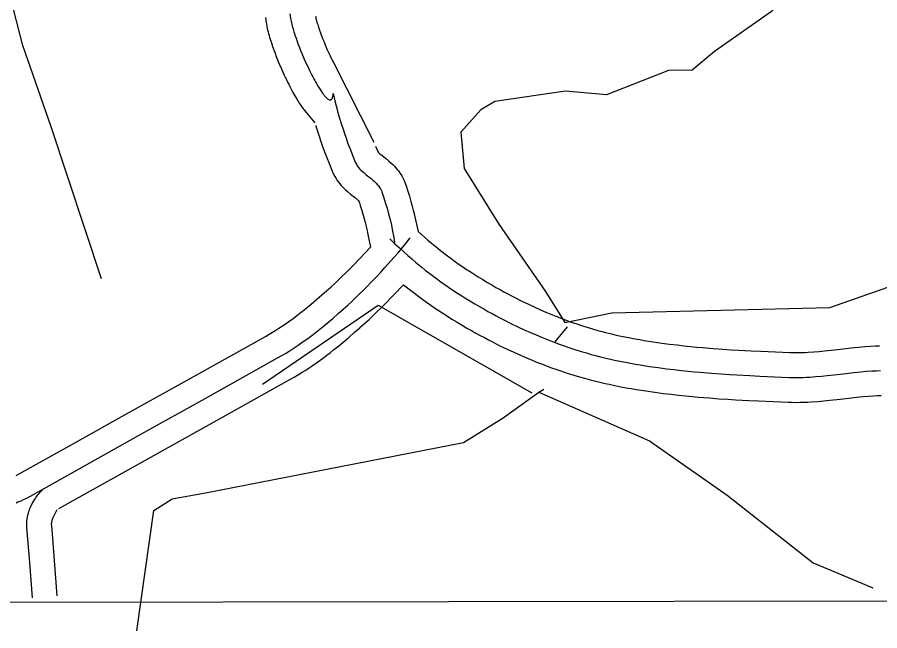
# Model space of a CAD drawing. Extents: x 3313442 to 3351311, y 721974 to 747360.
# Drawn here: x 3328479 to 3328999, y 727350 to 727720 of the extents above; entities that cross this region are included whole.
import ezdxf

# ---------------------------------------------------------------- set-up
doc = ezdxf.new("R2010")
doc.units = 0
for name, color, linetype in [('V-GRID-FRAM', 7, 'Continuous'), ('V-ROAD-CNTR', 7, 'Continuous'), ('V-TOPO-SHOR', 7, 'Continuous')]:
    doc.layers.add(name, color=color, linetype=linetype)

msp = doc.modelspace()

# ---------------------------------------------------------------- linework, layer by layer
at = {"layer": 'V-GRID-FRAM'}
msp.add_lwpolyline([(3317558.4, 745536.29), (3349036.99, 745582.07), (3349071.38, 727396.82), (3317576.91, 727351.01), (3317558.4, 745536.29)], dxfattribs=at)
at = {"layer": 'V-ROAD-CNTR'}
for points in [[(3328643.23, 727722.28), (3328643.64, 727719.47), (3328643.78, 727718.64), (3328643.95, 727717.78), (3328644.14, 727716.9), (3328644.35, 727716.01), (3328644.58, 727715.09), (3328644.82, 727714.17), (3328645.08, 727713.23), (3328645.36, 727712.29), (3328645.65, 727711.35), (3328645.94, 727710.4), (3328646.25, 727709.45), (3328646.9, 727707.53), (3328647.58, 727705.63), (3328648.27, 727703.76), (3328648.98, 727701.93), (3328649.69, 727700.13), (3328650.41, 727698.39), (3328651.85, 727695.01), (3328653.26, 727691.88), (3328653.93, 727690.44), (3328654.59, 727689.06), (3328655.23, 727687.74), (3328655.85, 727686.49), (3328656.46, 727685.3), (3328657.05, 727684.17), (3328657.61, 727683.1), (3328658.16, 727682.1), (3328658.69, 727681.15), (3328659.19, 727680.25), (3328659.68, 727679.41), (3328660.15, 727678.63), (3328660.6, 727677.89), (3328661.03, 727677.2), (3328661.44, 727676.56), (3328661.83, 727675.96), (3328662.21, 727675.4), (3328662.57, 727674.89), (3328662.91, 727674.41), (3328663.24, 727673.97), (3328663.55, 727673.57), (3328663.85, 727673.19), (3328664.13, 727672.85), (3328664.66, 727672.24), (3328665.14, 727671.74), (3328665.57, 727671.33), (3328665.96, 727671.01), (3328666.31, 727670.76), (3328666.63, 727670.57), (3328666.91, 727670.44), (3328667.16, 727670.36), (3328667.38, 727670.31), (3328667.59, 727670.3), (3328667.77, 727670.32), (3328667.93, 727670.36), (3328668.07, 727670.42), (3328668.2, 727670.5), (3328668.42, 727670.7), (3328668.6, 727670.93), (3328668.74, 727671.18), (3328668.85, 727671.43), (3328668.94, 727671.68), (3328669.01, 727671.92), (3328669.12, 727672.39), (3328669.18, 727672.78), (3328669.22, 727673.1), (3328669.27, 727673.61), (3328669.3, 727674.18)], [(3328628.39, 727720.09), (3328628.83, 727717.12), (3328629.02, 727715.95), (3328629.25, 727714.78), (3328629.5, 727713.62), (3328629.77, 727712.48), (3328630.05, 727711.35), (3328630.35, 727710.22), (3328630.66, 727709.11), (3328630.98, 727708.01), (3328631.32, 727706.91), (3328631.66, 727705.82), (3328632.02, 727704.72), (3328632.73, 727702.61), (3328633.48, 727700.51), (3328634.24, 727698.46), (3328635.01, 727696.46), (3328635.78, 727694.51), (3328636.57, 727692.59), (3328638.11, 727688.99), (3328639.62, 727685.64), (3328640.36, 727684.04), (3328641.08, 727682.54), (3328641.77, 727681.11), (3328642.46, 727679.75), (3328643.12, 727678.44), (3328643.77, 727677.2), (3328644.4, 727676.01), (3328645.01, 727674.88), (3328645.61, 727673.81), (3328646.18, 727672.79), (3328646.75, 727671.82), (3328647.3, 727670.89), (3328647.83, 727670.02), (3328648.35, 727669.19), (3328648.86, 727668.39), (3328649.36, 727667.63), (3328649.84, 727666.91), (3328650.33, 727666.22), (3328650.8, 727665.57), (3328651.26, 727664.94), (3328651.72, 727664.34), (3328652.18, 727663.76), (3328658.22, 727656.43)], [(3328658.65, 727720.79), (3328658.77, 727720.19), (3328658.93, 727719.53), (3328659.1, 727718.84), (3328659.29, 727718.11), (3328659.51, 727717.35), (3328659.73, 727716.58), (3328659.98, 727715.78), (3328660.23, 727714.97), (3328660.49, 727714.17), (3328661.07, 727712.45), (3328661.67, 727710.76), (3328662.3, 727709.06), (3328662.95, 727707.39), (3328663.6, 727705.76), (3328664.24, 727704.19), (3328665.59, 727701.04), (3328666.9, 727698.13), (3328667.5, 727696.83), (3328668.1, 727695.57), (3328668.69, 727694.37), (3328669.25, 727693.23), (3328693.96, 727644.72)], [(3328669.3, 727674.18), (3328669.89, 727671.52), (3328670.48, 727669.03), (3328671.06, 727666.71), (3328671.63, 727664.55), (3328672.19, 727662.52), (3328673.29, 727658.74), (3328674.31, 727655.44), (3328675.25, 727652.57), (3328676.1, 727650.07), (3328676.86, 727647.89), (3328678.24, 727644.08), (3328679.31, 727641.24), (3328680.97, 727636.99), (3328682.69, 727632.76), (3328683, 727632.08), (3328683.33, 727631.44), (3328683.69, 727630.84), (3328684.07, 727630.28), (3328684.46, 727629.75), (3328684.86, 727629.26), (3328685.27, 727628.79), (3328686.1, 727627.91), (3328686.93, 727627.11), (3328687.74, 727626.39), (3328689.33, 727625.07), (3328692.16, 727622.81), (3328693.2, 727621.95), (3328694.09, 727621.18), (3328694.83, 727620.49), (3328695.45, 727619.87), (3328695.97, 727619.3), (3328696.4, 727618.8), (3328696.76, 727618.35), (3328697.35, 727617.53), (3328697.75, 727616.89), (3328698.03, 727616.4), (3328698.4, 727615.63), (3328698.72, 727614.83), (3328699.37, 727612.95), (3328699.96, 727611.18), (3328701, 727607.86), (3328701.86, 727604.94), (3328702.57, 727602.38), (3328703.16, 727600.12), (3328703.65, 727598.15), (3328704.44, 727594.68), (3328704.99, 727592.07), (3328705.38, 727590.11), (3328705.92, 727587.15), (3328706.41, 727584.19)], [(3328658.79, 727654.89), (3328658.93, 727654.42), (3328660.02, 727650.9), (3328661.01, 727647.85), (3328661.91, 727645.19), (3328662.73, 727642.86), (3328664.17, 727638.88), (3328665.31, 727635.86), (3328667.04, 727631.44), (3328668.9, 727626.85), (3328669.52, 727625.49), (3328670.26, 727624.07), (3328671.04, 727622.79), (3328671.81, 727621.64), (3328672.58, 727620.59), (3328673.34, 727619.65), (3328674.14, 727618.72), (3328675.47, 727617.32), (3328676.76, 727616.09), (3328677.96, 727615.01), (3328679.86, 727613.44), (3328682.71, 727611.17), (3328683.48, 727610.53), (3328684.02, 727610.05), (3328684.4, 727609.7), (3328684.63, 727609.47), (3328684.78, 727609.31), (3328684.86, 727609.22), (3328684.8, 727609.29), (3328684.9, 727609.16), (3328684.84, 727609.24), (3328684.72, 727609.47), (3328684.66, 727609.59), (3328684.65, 727609.61), (3328685.16, 727608.13), (3328685.69, 727606.56), (3328686.66, 727603.49), (3328687.44, 727600.83), (3328688.08, 727598.49), (3328688.62, 727596.44), (3328689.05, 727594.67), (3328689.79, 727591.45), (3328690.3, 727589.07), (3328691.81, 727581.43)], [(3328694.94, 727642.45), (3328696.48, 727638.68), (3328696.48, 727638.67), (3328696.4, 727638.81), (3328696.35, 727638.9), (3328696.33, 727638.93), (3328696.34, 727638.92), (3328696.38, 727638.86), (3328696.39, 727638.85), (3328696.73, 727638.49), (3328697.1, 727638.14), (3328697.52, 727637.76), (3328698.79, 727636.71), (3328701.62, 727634.46), (3328702.93, 727633.38), (3328704.15, 727632.31), (3328705.26, 727631.27), (3328706.27, 727630.26), (3328707.16, 727629.3), (3328707.95, 727628.38), (3328708.72, 727627.41), (3328709.81, 727625.9), (3328710.66, 727624.54), (3328711.34, 727623.33), (3328712.14, 727621.67), (3328712.79, 727620.05), (3328713.57, 727617.77), (3328714.23, 727615.81), (3328715.35, 727612.23), (3328716.29, 727609.05), (3328717.06, 727606.26), (3328717.7, 727603.81), (3328718.24, 727601.63), (3328719.09, 727597.91), (3328720.59, 727590.8)], [(3328675.39, 727543.92), (3328678.14, 727546.42), (3328680.69, 727548.79), (3328683.06, 727551.03), (3328685.25, 727553.14), (3328687.29, 727555.14), (3328689.19, 727557.03), (3328692.69, 727560.61), (3328695.72, 727563.79), (3328698.33, 727566.59), (3328700.59, 727569.07), (3328702.55, 727571.26), (3328705.94, 727575.13), (3328708.45, 727578.07), (3328710.31, 727580.29), (3328713.08, 727583.65), (3328715.82, 727587.05)], [(3328703.59, 727586.35), (3328706.53, 727583.51), (3328709.3, 727580.91), (3328711.93, 727578.51), (3328714.41, 727576.31), (3328716.76, 727574.28), (3328718.97, 727572.4), (3328721.07, 727570.66), (3328723.05, 727569.06), (3328724.91, 727567.57), (3328728.45, 727564.83), (3328731.59, 727562.48), (3328734.37, 727560.46), (3328736.83, 727558.72), (3328739.01, 727557.21), (3328740.93, 727555.91), (3328744.33, 727553.67), (3328746.92, 727552.01), (3328748.88, 727550.78), (3328751.85, 727548.96), (3328754.86, 727547.17), (3328757.57, 727545.59), (3328760.2, 727544.09), (3328762.75, 727542.67), (3328765.23, 727541.31), (3328767.63, 727540.01), (3328769.97, 727538.78), (3328772.23, 727537.61), (3328776.64, 727535.39), (3328780.78, 727533.38), (3328784.69, 727531.56), (3328788.36, 727529.91), (3328791.82, 727528.41), (3328795.08, 727527.05), (3328798.14, 727525.81), (3328801.02, 727524.68), (3328803.74, 727523.65), (3328806.29, 727522.71), (3328808.69, 727521.86), (3328810.95, 727521.08), (3328815.2, 727519.67), (3328818.94, 727518.5), (3328822.23, 727517.52), (3328825.13, 727516.7), (3328827.67, 727516), (3328829.9, 727515.42), (3328833.83, 727514.45), (3328836.79, 727513.75), (3328839.02, 727513.26), (3328842.37, 727512.55), (3328845.75, 727511.89), (3328848.83, 727511.32), (3328851.82, 727510.8), (3328854.71, 727510.31), (3328860.31, 727509.43), (3328865.57, 727508.68), (3328870.49, 727508.03), (3328875.11, 727507.47), (3328879.44, 727506.98), (3328883.5, 727506.56), (3328887.31, 727506.19), (3328890.88, 727505.87), (3328897.57, 727505.32), (3328903.43, 727504.89), (3328908.56, 727504.55), (3328913.05, 727504.28), (3328920.9, 727503.85), (3328926.79, 727503.57), (3328935.63, 727503.17), (3328944.47, 727502.81), (3328946.71, 727502.75), (3328948.89, 727502.73), (3328951, 727502.75), (3328953.04, 727502.81), (3328955.02, 727502.89), (3328956.94, 727503), (3328960.65, 727503.26), (3328964.14, 727503.57), (3328967.41, 727503.9), (3328973.54, 727504.6), (3328978.9, 727505.23), (3328983.6, 727505.75), (3328987.7, 727506.17), (3328991.3, 727506.48), (3328994.44, 727506.7), (3328997.19, 727506.84), (3328999.59, 727506.92)], [(3328720.59, 727590.8), (3328726.52, 727585.66), (3328728.61, 727583.89), (3328730.58, 727582.26), (3328732.44, 727580.75), (3328734.18, 727579.37), (3328737.54, 727576.77), (3328740.49, 727574.55), (3328743.11, 727572.65), (3328745.43, 727571.01), (3328747.48, 727569.59), (3328749.27, 727568.39), (3328752.51, 727566.24), (3328754.95, 727564.68), (3328756.78, 727563.54), (3328759.6, 727561.8), (3328762.47, 727560.1), (3328765.06, 727558.59), (3328767.58, 727557.15), (3328770.02, 727555.79), (3328772.39, 727554.49), (3328774.69, 727553.25), (3328776.92, 727552.07), (3328779.05, 727550.97), (3328783.28, 727548.84), (3328787.22, 727546.93), (3328790.94, 727545.2), (3328794.42, 727543.63), (3328797.7, 727542.21), (3328800.79, 727540.92), (3328803.69, 727539.74), (3328806.41, 727538.68), (3328808.98, 727537.71), (3328811.39, 727536.82), (3328813.66, 727536.01), (3328815.75, 727535.29), (3328819.8, 727533.95), (3328823.32, 727532.84), (3328826.42, 727531.92), (3328829.15, 727531.15), (3328831.54, 727530.5), (3328833.61, 727529.96), (3328837.34, 727529.03), (3328840.12, 727528.38), (3328842.19, 727527.92), (3328845.36, 727527.25), (3328848.55, 727526.63), (3328851.5, 727526.08), (3328854.36, 727525.58), (3328857.11, 727525.12), (3328862.54, 727524.26), (3328867.61, 727523.54), (3328872.37, 727522.91), (3328876.85, 727522.37), (3328881.05, 727521.9), (3328885, 727521.49), (3328888.7, 727521.13), (3328892.17, 727520.82), (3328898.73, 727520.28), (3328904.47, 727519.86), (3328909.51, 727519.52), (3328913.91, 727519.26), (3328921.67, 727518.83), (3328927.49, 727518.55), (3328936.27, 727518.16), (3328944.99, 727517.8), (3328946.99, 727517.74), (3328948.87, 727517.73), (3328950.72, 727517.75), (3328952.52, 727517.8), (3328954.29, 727517.87), (3328955.99, 727517.97), (3328959.45, 727518.21), (3328962.71, 727518.5), (3328965.81, 727518.82), (3328971.82, 727519.5), (3328977.19, 727520.13), (3328982, 727520.67), (3328986.3, 727521.1), (3328990.13, 727521.43), (3328993.53, 727521.67), (3328996.55, 727521.83), (3328999.08, 727521.91)], [(3328665.31, 727555.03), (3328668.01, 727557.48), (3328670.44, 727559.74), (3328672.7, 727561.87), (3328674.79, 727563.89), (3328676.74, 727565.8), (3328678.53, 727567.59), (3328681.91, 727571.04), (3328691.81, 727581.43)], [(3328478.04, 727443.59), (3328479.33, 727444.28), (3328511.91, 727462.48), (3328544.58, 727480.73), (3328586.53, 727504.17), (3328628.43, 727527.57), (3328630.71, 727528.87), (3328632.76, 727530.1), (3328634.68, 727531.28), (3328636.47, 727532.42), (3328638.13, 727533.52), (3328639.66, 727534.55), (3328642.6, 727536.6), (3328645.13, 727538.44), (3328647.32, 727540.08), (3328649.24, 727541.55), (3328650.89, 727542.85), (3328653.84, 727545.21), (3328656, 727546.99), (3328659.28, 727549.76), (3328662.53, 727552.58), (3328665.44, 727555.15)], [(3328685.47, 727532.81), (3328688.28, 727535.37), (3328690.95, 727537.84), (3328693.42, 727540.18), (3328695.72, 727542.39), (3328697.84, 727544.48), (3328699.84, 727546.48), (3328711.73, 727558.61)], [(3328711.73, 727558.61), (3328722.69, 727550.41), (3328725.63, 727548.27), (3328728.24, 727546.43), (3328730.54, 727544.83), (3328732.6, 727543.44), (3328736.15, 727541.09), (3328738.89, 727539.34), (3328740.98, 727538.03), (3328744.09, 727536.12), (3328747.26, 727534.24), (3328750.09, 727532.6), (3328752.82, 727531.03), (3328755.49, 727529.54), (3328758.07, 727528.13), (3328760.58, 727526.78), (3328763.02, 727525.49), (3328765.42, 727524.25), (3328770, 727521.94), (3328774.34, 727519.84), (3328778.44, 727517.93), (3328782.3, 727516.19), (3328785.94, 727514.61), (3328789.37, 727513.18), (3328792.6, 727511.87), (3328795.63, 727510.68), (3328798.5, 727509.6), (3328801.19, 727508.61), (3328803.72, 727507.71), (3328806.14, 727506.87), (3328810.6, 727505.39), (3328814.56, 727504.15), (3328818.04, 727503.12), (3328821.11, 727502.24), (3328823.8, 727501.51), (3328826.19, 727500.89), (3328830.31, 727499.86), (3328833.45, 727499.13), (3328835.84, 727498.6), (3328839.39, 727497.85), (3328842.95, 727497.15), (3328846.17, 727496.56), (3328849.27, 727496.01), (3328852.3, 727495.5), (3328858.08, 727494.6), (3328863.52, 727493.82), (3328868.61, 727493.15), (3328873.37, 727492.57), (3328877.83, 727492.07), (3328882, 727491.64), (3328885.91, 727491.26), (3328889.59, 727490.93), (3328896.41, 727490.37), (3328902.39, 727489.93), (3328907.61, 727489.58), (3328912.18, 727489.31), (3328920.12, 727488.87), (3328926.09, 727488.58), (3328934.99, 727488.19), (3328943.94, 727487.82), (3328946.44, 727487.75), (3328948.91, 727487.73), (3328951.28, 727487.75), (3328953.56, 727487.82), (3328955.75, 727487.91), (3328957.88, 727488.02), (3328961.86, 727488.31), (3328965.56, 727488.64), (3328969.01, 727488.99), (3328975.25, 727489.69), (3328980.61, 727490.32), (3328985.19, 727490.84), (3328989.11, 727491.23), (3328992.46, 727491.52), (3328995.35, 727491.73), (3328997.83, 727491.85), (3329000.11, 727491.93)], [(3328477.9, 727427.15), (3328479, 727427.57), (3328480.91, 727428.35), (3328482.33, 727428.99), (3328483.39, 727429.49), (3328484.98, 727430.29), (3328486.55, 727431.14), (3328519.22, 727449.39), (3328551.89, 727467.64), (3328593.85, 727491.07), (3328635.8, 727514.51), (3328638.26, 727515.92), (3328640.54, 727517.27), (3328642.66, 727518.58), (3328644.62, 727519.84), (3328646.45, 727521.04), (3328648.15, 727522.18), (3328651.3, 727524.38), (3328654.03, 727526.36), (3328656.39, 727528.13), (3328658.44, 727529.7), (3328660.22, 727531.1), (3328663.31, 727533.58), (3328665.6, 727535.47), (3328669.02, 727538.36), (3328672.41, 727541.29), (3328675.39, 727543.92)], [(3328503.7, 727423.54), (3328526.54, 727436.29), (3328559.21, 727454.54), (3328601.16, 727477.98), (3328643.18, 727501.45), (3328645.82, 727502.96), (3328648.33, 727504.45), (3328650.64, 727505.88), (3328652.78, 727507.25), (3328654.77, 727508.55), (3328656.64, 727509.81), (3328660, 727512.16), (3328662.93, 727514.28), (3328665.45, 727516.17), (3328667.63, 727517.85), (3328669.54, 727519.35), (3328672.77, 727521.94), (3328675.21, 727523.95), (3328678.77, 727526.95), (3328682.29, 727530), (3328685.33, 727532.7)], [(3328487.85, 727369.72), (3328486.15, 727390.98), (3328484.45, 727412.24), (3328484.4, 727413.04), (3328484.38, 727413.8), (3328484.38, 727414.54), (3328484.41, 727415.26), (3328484.45, 727415.95), (3328484.6, 727417.29), (3328484.81, 727418.54), (3328485.06, 727419.7), (3328485.35, 727420.78), (3328485.66, 727421.79), (3328485.99, 727422.72), (3328486.32, 727423.6), (3328486.67, 727424.41), (3328487.01, 727425.16), (3328487.71, 727426.56), (3328488.39, 727427.77), (3328489.03, 727428.8), (3328489.61, 727429.7), (3328490.15, 727430.47), (3328491.15, 727431.8), (3328491.94, 727432.78), (3328492.55, 727433.5), (3328493.51, 727434.55), (3328494.51, 727435.58)], [(3328502.8, 727370.92), (3328501.1, 727392.18), (3328499.41, 727413.31), (3328499.38, 727413.7), (3328499.38, 727413.97), (3328499.38, 727414.22), (3328499.39, 727414.47), (3328499.4, 727414.61), (3328499.47, 727415.22), (3328499.55, 727415.71), (3328499.65, 727416.19), (3328499.77, 727416.65), (3328499.91, 727417.11), (3328500.07, 727417.55), (3328500.23, 727417.97), (3328500.4, 727418.37), (3328500.54, 727418.68), (3328502.7, 727422.98)]]:
    msp.add_lwpolyline(points, dxfattribs=at)
at = {"layer": 'V-TOPO-SHOR'}
msp.add_line((3328803.22, 727524.25), (3328810.82, 727533.4), dxfattribs=at)
for points in [[(3328529.56, 727562.29), (3328499.13, 727654.03), (3328481.94, 727703.09), (3328464.79, 727769.89), (3328448.37, 727810.58), (3328433.32, 727845.49), (3328424.23, 727870.82), (3328417.77, 727913.28)], [(3329020.16, 727809.31), (3328990.79, 727791.07), (3328972.42, 727773.84), (3328958.25, 727759.22), (3328954.27, 727742.22), (3328933.8, 727723.69), (3328899.44, 727699.44), (3328886.06, 727688.23), (3328871.66, 727688.01), (3328834.19, 727673.45), (3328809.59, 727675.62), (3328766.9, 727669.45), (3328758.51, 727664.24), (3328746.43, 727650.93), (3328748.46, 727628.93), (3328769.31, 727595.37), (3328797.47, 727554.71), (3328809.19, 727535.83), (3328837.48, 727541.77), (3328969.16, 727545.07), (3329012.13, 727560.13)], [(3328626.61, 727498.65), (3328696.48, 727546.47), (3328789.18, 727493.41)], [(3328550.88, 727349.83), (3328561.04, 727422.52), (3328572.22, 727429.47), (3328592.16, 727433), (3328748.05, 727463.44), (3328772.01, 727478.32), (3328793.37, 727493.8), (3328796.56, 727495.78)], [(3328793.37, 727493.8), (3328860.23, 727464.52), (3328907.16, 727431.71), (3328959.05, 727390.92), (3328995.07, 727375.67)]]:
    msp.add_lwpolyline(points, dxfattribs=at)

doc.saveas('drawing.dxf')
